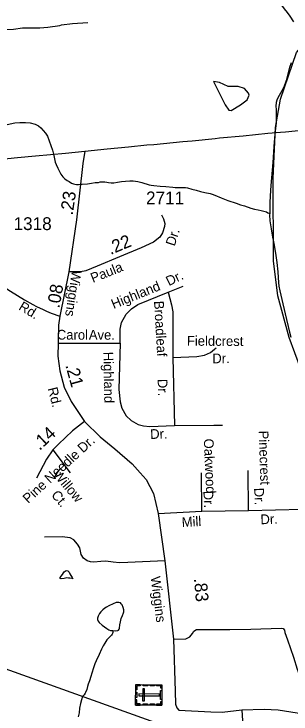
# Model space of a CAD drawing. Extents: x 2082433 to 2279600, y 546599 to 755198.
# Drawn here: x 2111001 to 2113702, y 639059 to 645891 of the extents above; entities that cross this region are included whole.
import ezdxf

# ---------------------------------------------------------------- set-up
doc = ezdxf.new("R2010")
doc.units = 0
for name, color, linetype in [('Exist Boundary Political Fire Districts', 7, 'Continuous'), ('Exist Cultural Cemetery CELL', 7, 'Continuous'), ('Exist Hydrographic Creek Single Shore', 7, 'Continuous'), ('Exist Hydrographic Misc Water Feature', 7, 'Continuous'), ('Exist Hydrographic Pond Over 1500 Sq Ft', 7, 'Continuous'), ('Exist Road Non-System Type 51', 7, 'Continuous'), ('Exist Road Non-System Type 51 Label', 7, 'Continuous'), ('Exist Road Primary NC Attributed', 7, 'Continuous'), ('Exist Road Secondary Mileage Hundredths English Label', 7, 'Continuous'), ('Exist Road Secondary Type 51 Attributed', 7, 'Continuous'), ('Exist Road Secondary Type 51 Label', 7, 'Continuous'), ('Exist Road Secondary Type 51 Number Label', 7, 'Continuous')]:
    doc.layers.add(name, color=color, linetype=linetype)

msp = doc.modelspace()

# ---------------------------------------------------------------- linework, layer by layer
at = {"layer": 'Exist Boundary Political Fire Districts'}
msp.add_lwpolyline([(2117062.3, 637293.1), (2099744.2, 643507.5)], dxfattribs=at)
at = {"layer": 'Exist Cultural Cemetery CELL'}
for points in [[(2112186.6, 639146.6), (2112188.4, 639345.7), (2112443, 639343.5), (2112441.3, 639144.4)], [(2112231.8, 639345.4), (2112231.7, 639334.1), (2112199.5, 639334.3), (2112199.1, 639293.8), (2112188, 639293.9), (2112188.5, 639345.8)], [(2112304.7, 639333.3), (2112261.4, 639333.7), (2112261.5, 639345.1), (2112304.8, 639344.7)], [(2112370.7, 639332.7), (2112327.3, 639333.1), (2112327.4, 639344.5), (2112370.8, 639344.1)], [(2112442.7, 639310.3), (2112431.2, 639310.4), (2112431.4, 639332.4), (2112391, 639332.8), (2112391.1, 639343.9), (2112443, 639343.5)], [(2112187.3, 639220.7), (2112187.8, 639272.5), (2112199.2, 639272.4), (2112198.7, 639220.6)], [(2112255.1, 639186.8), (2112273.7, 639186.7), (2112274.8, 639304.4), (2112256.1, 639304.6)], [(2112430.3, 639201.9), (2112431, 639286.8), (2112442.4, 639286.7), (2112441.7, 639201.8)], [(2112216.9, 639255.4), (2112216.7, 639236.7), (2112419.5, 639234.9), (2112419.7, 639253.6)], [(2112230, 639146.3), (2112230.1, 639157.6), (2112197.9, 639157.9), (2112198.2, 639198.4), (2112187.1, 639198.5), (2112186.6, 639146.6)], [(2112304.1, 639145.6), (2112260.8, 639146), (2112260.9, 639157.4), (2112304.2, 639157)], [(2112371.3, 639145), (2112328, 639145.4), (2112328.1, 639156.7), (2112371.4, 639156.4)], [(2112441.5, 639177.5), (2112430, 639177.6), (2112429.8, 639155.6), (2112389.4, 639155.9), (2112389.3, 639144.8), (2112441.2, 639144.3)]]:
    msp.add_lwpolyline(points, close=True, dxfattribs=at)
at = {"layer": 'Exist Hydrographic Creek Single Shore'}
msp.add_lwpolyline([(2114109.5, 637182.9), (2114223.1, 637504.8), (2114370.2, 638272.7), (2114534.2, 638879.5), (2114540.4, 639263.2), (2114507.4, 639329.5), (2114560.3, 640414.3), (2114501.5, 640697.6), (2114273.5, 641246.8), (2113962.4, 641945.3), (2113793.5, 642434.3), (2113684.4, 642735), (2113573.5, 643140.8), (2113530.4, 643482.8), (2113527.6, 644289.9), (2113550.5, 644781.5), (2113598.5, 645059.4), (2113754.6, 645515.4), (2113929.7, 645718.6), (2113945.7, 645783.8)], dxfattribs=at)
at = {"layer": 'Exist Hydrographic Misc Water Feature'}
for points in [[(2112934, 646895.6), (2112940.1, 646873.6), (2112958.2, 646831.5), (2112984.2, 646789.8), (2113008.6, 646741.9), (2113030.8, 646696), (2113059.1, 646644.3), (2113081, 646612.2), (2113177.4, 646494.9), (2113239.7, 646425.1), (2113284, 646371.3), (2113306.3, 646343.2), (2113330.5, 646301.4), (2113354.3, 646271.4), (2113382.4, 646243.7), (2113416.9, 646200), (2113455.2, 646154), (2113517.5, 646084.5), (2113557.7, 646042.4), (2113599.8, 645988.5), (2113633.8, 645942.8), (2113664, 645905), (2113690.2, 645871), (2113726.5, 645815.2)], [(2113702.3, 645415.3), (2113688.4, 645367.2), (2113654.9, 645243.2), (2113649, 645221), (2113629.3, 645171.3), (2113599.8, 645119), (2113573.9, 645071), (2113563.9, 645048.9), (2113557.9, 645026.8), (2113554.3, 644990.8), (2113556.5, 644958.8), (2113558.4, 644916.8), (2113558.8, 644872.9), (2113556.7, 644825), (2113546.9, 644751), (2113541.7, 644678.8), (2113535.8, 644597), (2113524.5, 644440.9), (2113505.5, 644216.6), (2113499.9, 644114.9), (2113496.2, 644048.9), (2113496.2, 644023), (2113494.4, 643977), (2113494.6, 643944.9)], [(2110933.5, 644812.8), (2111009.8, 644829.3), (2111057.5, 644833.4), (2111113.7, 644833.4), (2111159.5, 644829.7), (2111207.6, 644815.5), (2111239.4, 644797.8), (2111261.6, 644779.8), (2111285.6, 644752.2), (2111307.9, 644726.1), (2111327.8, 644698), (2111376.2, 644562.5), (2111388.3, 644510.4), (2111394.6, 644478.6), (2111402.4, 644444.6), (2111412.5, 644420.3), (2111428.7, 644384.6), (2111444.5, 644352.6), (2111458.8, 644328.5), (2111478.7, 644302.8), (2111496.8, 644281), (2111521, 644264.8), (2111538.8, 644255.2), (2111563.2, 644240.9), (2111581, 644233), (2111595.2, 644228.8), (2111611.8, 644226.7), (2111629.8, 644226.8), (2111646.2, 644228.8), (2111666.1, 644230.6)], [(2111666.1, 644230.6), (2111717.8, 644232.9), (2111757.6, 644239.1), (2111793.5, 644245.5), (2111824, 644247.3), (2111840, 644251.4), (2111863.8, 644253.4), (2111886, 644253.8), (2111905.6, 644250), (2111921.6, 644245.9), (2111947.7, 644242), (2111973.5, 644242.1), (2112010, 644248.4), (2112047.9, 644254.4), (2112087.7, 644258.5), (2112131.8, 644262.8), (2112161.7, 644261.1), (2112207.9, 644254.9), (2112247.9, 644245.2), (2112319.4, 644223.8), (2112337.9, 644221.8), (2112365.8, 644218), (2112427.7, 644211.9), (2112481.8, 644208.1), (2112549.9, 644200.7), (2112573.9, 644196.6), (2112599.7, 644196.8), (2112653.9, 644197.1), (2112671.7, 644197.3), (2112691.8, 644193.4), (2112735.9, 644181.5), (2112778.1, 644169.8), (2112818.1, 644159.7), (2112862, 644150.2), (2112913.9, 644138.3), (2112933.8, 644132.4), (2112960.2, 644122.4), (2113022.1, 644096.7), (2113086.5, 644069.2), (2113166.3, 644043.3), (2113208.3, 644029.6), (2113248.7, 644019.9), (2113310.7, 643995.9), (2113346.3, 643986.4), (2113380.8, 643980.4), (2113412.4, 643974.4), (2113438.2, 643966.4), (2113462.6, 643958.7), (2113476.9, 643950.8), (2113494.6, 643944.9)], [(2113494.6, 643944.9), (2113492.7, 643931), (2113497, 643872.8), (2113507.5, 643795), (2113521.4, 643712.9), (2113528, 643683.1), (2113537.8, 643633), (2113552.6, 643535), (2113562.7, 643465.4), (2113573.1, 643375.4), (2113577.4, 643319.6), (2113579.3, 643269.4), (2113584, 643233.4), (2113594.2, 643187.7), (2113614.1, 643103.5), (2113644.7, 642965.9), (2113687.9, 642786.1), (2113699.8, 642738.1)], [(2113703.9, 642739.9), (2113699.8, 642738.1)], [(2111508.7, 640457.9), (2111525.1, 640455.8), (2111538.8, 640444), (2111544.9, 640428.1), (2111555.2, 640409.9), (2111567.1, 640390.3), (2111573, 640384.1), (2111577.1, 640378.2), (2111569.3, 640380.2), (2111547, 640384), (2111532.9, 640386.1), (2111515.4, 640388), (2111491.4, 640381.9), (2111461.1, 640378), (2111453.3, 640379.9), (2111447.1, 640383.7), (2111451.4, 640392), (2111459.4, 640403.7), (2111473, 640421.9), (2111482.8, 640437.9), (2111489, 640445.9), (2111498.6, 640453.7), (2111508.7, 640457.9)], [(2111964.7, 639873.4), (2111990.7, 639871.5), (2112012.9, 639873.4), (2112019, 639877.7), (2112026.6, 639887.5), (2112030.9, 639897.5), (2112034.6, 639927.7), (2112038.7, 639959.6), (2112046.1, 639989.6), (2112058, 640019.9), (2112069.9, 640047.7), (2112072.1, 640055.9), (2112071.9, 640075.8), (2112066, 640097.8), (2112056.1, 640125.6), (2112047.5, 640135.4), (2112039.5, 640143.5), (2112023.5, 640147.6), (2111997.7, 640145.4), (2111967.6, 640135.4), (2111925.9, 640114.9), (2111904, 640102.8), (2111887.8, 640092.7), (2111866.1, 640074.9), (2111846.2, 640056.9), (2111834.1, 640040.8), (2111820.5, 640012.5), (2111816.6, 639994.8), (2111816.4, 639982.7), (2111822.8, 639964.7), (2111832.6, 639950.6), (2111860.7, 639924.9), (2111904.6, 639893), (2111924.7, 639881.1), (2111940.7, 639875), (2111964.7, 639873.4)], [(2111964.7, 639873.4), (2111964.7, 639855.5), (2111963, 639845.3), (2111959.2, 639839.4), (2111951.2, 639827.2), (2111929.2, 639805.4), (2111907.3, 639781.1), (2111885.3, 639751.2), (2111869.5, 639722.8), (2111855.6, 639692.8), (2111831.8, 639638.9), (2111802.1, 639578.8), (2111790.4, 639548.6), (2111776.9, 639510.5), (2111758.8, 639456.4), (2111751, 639424.4), (2111737.1, 639382.2), (2111725.4, 639350.3), (2111717.6, 639326.4), (2111709.6, 639296.4), (2111697.7, 639270.2), (2111693.8, 639262.3), (2111684, 639244.3)], [(2111684, 639244.3), (2111669.8, 639228.2), (2111660.6, 639195.5), (2111648.7, 639160.8), (2111641.1, 639116.9), (2111635.2, 639068.8), (2111625.5, 639030.9)]]:
    msp.add_lwpolyline(points, dxfattribs=at)
at = {"layer": 'Exist Hydrographic Pond Over 1500 Sq Ft'}
msp.add_lwpolyline([(2112947, 645232.4), (2113059.4, 645004.4), (2113096.8, 644953.4), (2113117.2, 644950), (2113209.1, 645004.4), (2113273.8, 645052.1), (2113294.2, 645099.7), (2113287.4, 645116.7), (2113249.9, 645164.4), (2113185.3, 645184.8), (2113090, 645184.8), (2113004.9, 645222.2)], close=True, dxfattribs=at)
at = {"layer": 'Exist Road Non-System Type 51'}
for p, q in [((2112505, 643177.1), (2112652.1, 643234.8)), ((2111431.6, 642678), (2112034.7, 642678)), ((2112548.2, 642536.6), (2112565.5, 641873)), ((2111379.7, 641637.8), (2111549.9, 641412.8)), ((2112833.9, 641037.7), (2112828.1, 641412.8)), ((2113286.9, 641046.4), (2113284, 641435.9)), ((2112406.9, 641016.1), (2112833.9, 641037.7)), ((2112833.9, 641037.7), (2113286.9, 641046.4))]:
    msp.add_line(p, q, dxfattribs=at)
for points in [[(2109710.6, 645766.9), (2109734.8, 645773.5), (2109870.7, 645776.3), (2110319.4, 645749.4), (2110794.9, 645736.7), (2110996.6, 645742.4), (2111084.4, 645756.5), (2111251.4, 645756.5), (2111332, 645763.6), (2111446.7, 645777.8), (2111465.1, 645784.8), (2111571.2, 645797.6), (2111720.6, 645808.9)], [(2112034.7, 642678), (2112034.7, 642813.6), (2112049.1, 642879.9), (2112095.2, 642960.7), (2112147.2, 643012.7), (2112207.8, 643055.9), (2112505, 643177.1)], [(2112505, 643177.1), (2112536.7, 643053.1), (2112551.1, 642983.8), (2112548.2, 642536.6)], [(2112034.7, 642678), (2112023.1, 642225), (2112034.7, 642106.7), (2112052, 642043.2), (2112095.2, 641968.2), (2112144.3, 641922), (2112210.7, 641884.5), (2112262.6, 641870.1), (2112326.1, 641864.3), (2112565.5, 641873)], [(2112548.2, 642536.6), (2112784.8, 642548.1), (2112859.8, 642559.7), (2112917.5, 642587.1), (2112955.1, 642618.8), (2112972.4, 642633.3)], [(2112565.5, 641873), (2112949.3, 641878.8), (2113033, 641878.8)], [(2113286.9, 641046.4), (2113814.9, 641057.9), (2113866.8, 641052.1), (2113921.6, 641029.1)], [(2112473.2, 640553), (2112109.7, 640538.6), (2112028.9, 640532.8), (2111968.3, 640541.5), (2111896.2, 640550.1), (2111847.1, 640547.2), (2111777.9, 640541.5), (2111746.1, 640544.3), (2111714.4, 640553), (2111679.8, 640579), (2111656.7, 640616.5), (2111642.3, 640679.9), (2111619.2, 640717.5), (2111584.6, 640757.8), (2111547.1, 640778), (2111472, 640786.7), (2111298.9, 640783.8)], [(2112556.9, 639789.8), (2112678.1, 639792.7), (2112715.6, 639812.9), (2112741.5, 639844.7), (2112756, 639867.8), (2112779.1, 639885.1), (2112871.4, 639885.1), (2113105.1, 639885.1), (2113309.9, 639887.9), (2113607.1, 639896.6), (2113624.4, 639893.7), (2113638.9, 639876.4), (2113641.7, 639853.3), (2113667.7, 639781.2), (2113725.4, 639613.8), (2113762.9, 639495.6), (2113788.9, 639429.2), (2113800.4, 639368.6), (2113812, 639270.5), (2113823.5, 639129.1), (2113822.4, 639062)], [(2113221.7, 639098.6), (2113246.5, 638728.5), (2113246.5, 638537.9)]]:
    msp.add_lwpolyline(points, dxfattribs=at)
at = {"layer": 'Exist Road Primary NC Attributed'}
for points in [[(2111691.6, 644553), (2111909.9, 644573.6), (2112116.5, 644593.3), (2112297.4, 644614), (2112363.5, 644616.8), (2112645.7, 644644.8), (2112737.9, 644653), (2112963.4, 644676.5), (2113006, 644680.6), (2113235, 644703), (2113476, 644726.5), (2113599.8, 644738.1), (2113649.6, 644741.1), (2114084.2, 644784.7)], [(2109747.1, 644365.3), (2109881.4, 644378.5), (2110064.2, 644396), (2110176.4, 644407.2), (2110236.9, 644412.4), (2110939.9, 644480.7), (2111034.5, 644491.3), (2111210.7, 644506), (2111502.3, 644534), (2111691.6, 644553)]]:
    msp.add_lwpolyline(points, dxfattribs=at)
at = {"layer": 'Exist Road Secondary Type 51 Attributed'}
for points in [[(2111691.6, 644553), (2111673.5, 644430.5), (2111609.5, 643881.3), (2111534.6, 643375.6)], [(2112438.8, 643929.1), (2112458.5, 643892.4), (2112471.2, 643845.8), (2112469.7, 643817.8), (2112449.1, 643755.9), (2112422.5, 643713.1), (2112362.1, 643662.9), (2112241.9, 643610.1), (2112030.6, 643522.1), (2111810.6, 643429.2), (2111702.4, 643385.1), (2111650.7, 643375.6), (2111534.6, 643375.6)], [(2109839.5, 643901.4), (2109899.5, 643869.6), (2109962.6, 643832.6), (2110059.5, 643772.7), (2110088.2, 643754.4), (2110290.5, 643611.9), (2110463.9, 643504.6), (2110631.2, 643398.8), (2110654.9, 643384.7), (2110786.2, 643299.9), (2110966.7, 643184.1), (2111104.5, 643100.6), (2111185.6, 643056.4), (2111221.7, 643036.8), (2111284.2, 643005.3), (2111316.6, 642991.6), (2111364.4, 642972.1), (2111446.9, 642941.7)], [(2111534.6, 643375.6), (2111446.9, 642941.7)], [(2111446.9, 642941.7), (2111434.7, 642853.4), (2111431.6, 642678), (2111428.8, 642549.6), (2111449, 642408.2), (2111489.3, 642249.5), (2111558.6, 642108.1), (2111687.4, 641912.4)], [(2111687.4, 641912.4), (2111572, 641823.2), (2111433.6, 641691), (2111379.7, 641637.8), (2111319, 641546.1), (2111221, 641360.9)], [(2111687.4, 641912.4), (2111841.3, 641764.8), (2111982.7, 641646.5), (2112153, 641499.4), (2112230.9, 641412.8), (2112288.6, 641346.4), (2112360.7, 641212.3), (2112406.9, 641016.1), (2112473.2, 640553), (2112556.9, 639789.8), (2112571.3, 639280.6), (2112574.2, 639153.7), (2112588.6, 639119), (2112608.8, 639095.9), (2112920.4, 639081.5), (2113030, 639075.5), (2113221.7, 639098.6), (2113440.1, 639107.4), (2113577.8, 639101), (2113822.4, 639062)]]:
    msp.add_lwpolyline(points, dxfattribs=at)

# ---------------------------------------------------------------- texts
at = {"layer": 'Exist Road Non-System Type 51 Label'}
for s, rotation, p in [('Dr.', 25.95881, (2112511.2, 643233.5)), ('Highland', 22.14981, (2111972.5, 643010.5)), ('Broadleaf', 273.3249, (2112365.9, 643088.6)), ('Carol', 359.73498, (2111418.5, 642713.2)), ('Ave.', 359.73498, (2111730.7, 642712.6)), ('Fieldcrest', 359.61294, (2112686.6, 642653.8)), ('Highland', 270.97026, (2111872.7, 642593.2)), ('Dr.', 0.54752, (2112935.2, 642481.5)), ('Dr.', 271.13735, (2112402.1, 642328.7)), ('Dr.', 1.65353, (2112330, 641742.9)), ('Pinecrest', 271.86632, (2113386.6, 641822.9)), ('Oakwood', 272.51512, (2112851.3, 641744.5)), ('Willow', 310.48234, (2111373, 641394.2)), ('Dr.', 272.51512, (2113341.9, 641264.6)), ('Ct.', 310.48234, (2111358.7, 641192.6)), ('Dr.', 272.51512, (2112847.4, 641236.1)), ('Mill', 3.11148, (2112638.8, 640883.7)), ('Dr.', 1.73699, (2113405.5, 640910.5))]:
    msp.add_text(s, height=95, rotation=rotation, dxfattribs=at).set_placement(p)
at = {"layer": 'Exist Road Secondary Mileage Hundredths English Label'}
for s, rotation, p in [('.23', 81.64086, (2111573, 643922.3)), ('.22', 22.60518, (2111942.3, 643538.6)), ('.08', 80.09349, (2111443.3, 643014.2)), ('.21', 285.38349, (2111501, 642461.5)), ('.14', 43.08969, (2111250.8, 641625.6)), ('.83', 275.09463, (2112755.3, 640380.3))]:
    msp.add_text(s, height=125, rotation=rotation, dxfattribs=at).set_placement(p)
at = {"layer": 'Exist Road Secondary Type 51 Label'}
for s, rotation, p in [('Dr.', 72.13004, (2112567.1, 643619.3)), ('Paula', 21.75102, (2111770.3, 643265.4)), ('Wiggins', 261.36718, (2111567, 643392.8)), ('Rd.', 329.00513, (2111039, 643009.9)), ('Rd.', 283.88807, (2111329.7, 642236.2)), ('Pine Needle Dr.', 42.68289, (2111139.5, 641108.3)), ('Wiggins', 277.21444, (2112333.4, 640396.4))]:
    msp.add_text(s, height=95, rotation=rotation, dxfattribs=at).set_placement(p)
at = {"layer": 'Exist Road Secondary Type 51 Number Label'}
for s, p in [('2711', (2112288.2, 644033.2)), ('1318', (2110996.5, 643782.1))]:
    msp.add_text(s, height=125, dxfattribs=at).set_placement(p)

doc.saveas('drawing.dxf')
